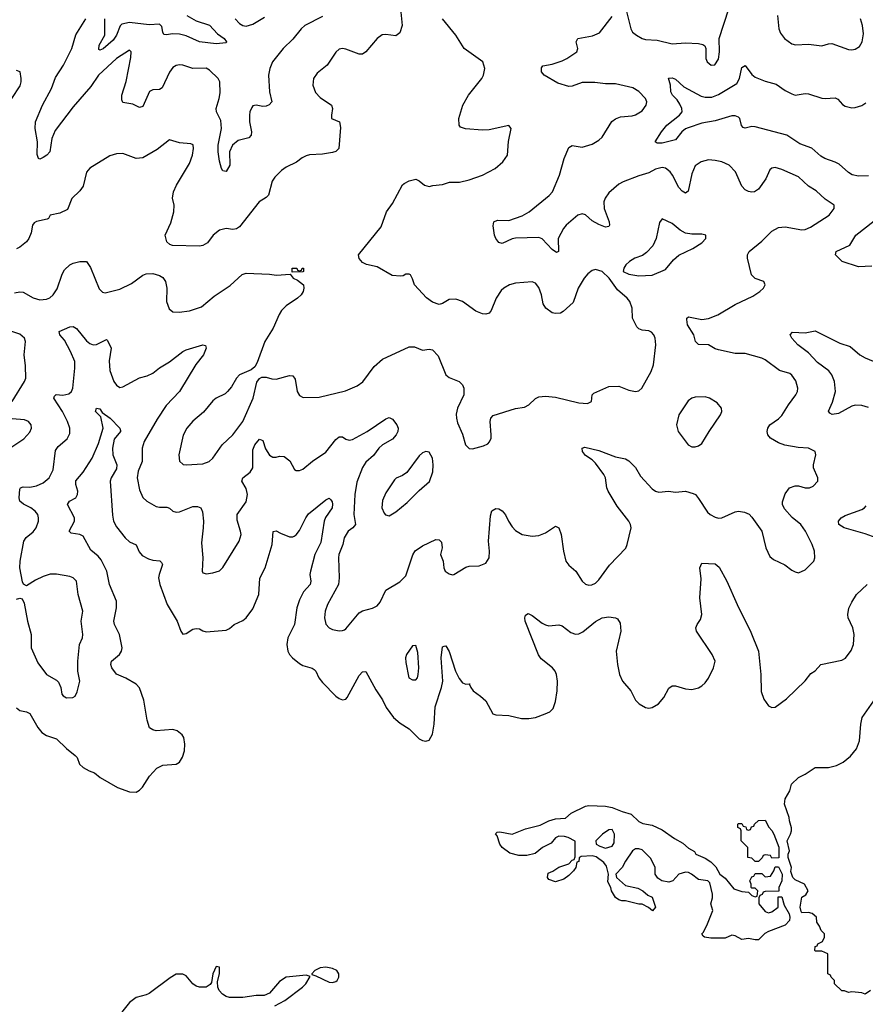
# Model space of a CAD drawing. Header units: inches. Extents: x 1771504 to 1971212, y 471788 to 643615.
# Tile 377 of 587: x 1862489 to 1867572, y 590107 to 596024. Entities that reach past the tile are written whole.
import ezdxf

# ---------------------------------------------------------------- set-up
doc = ezdxf.new("R2010")
doc.units = ezdxf.units.IN
doc.header["$MEASUREMENT"] = 0
doc.layers.add('B8569', color=7, linetype='Continuous')

msp = doc.modelspace()

# ---------------------------------------------------------------- linework, layer by layer
at = {"layer": 'B8569', "color": 5}
for points, elevation in [([(1864779.1, 596070), (1864787.8, 595990), (1864774.6, 595945.4), (1864750, 595926.6), (1864690, 595935.1), (1864667.5, 595932.5), (1864637, 595910), (1864570, 595831.2), (1864550, 595817.6), (1864530, 595816.8), (1864450, 595847.6), (1864430, 595851.1), (1864410, 595846), (1864390, 595829.6), (1864337.6, 595750), (1864278, 595702), (1864255.3, 595670), (1864250.3, 595630), (1864267.2, 595587.2), (1864296.1, 595556.1), (1864362.4, 595510), (1864368.8, 595490), (1864362.4, 595450), (1864364, 595430), (1864410.8, 595410), (1864416.7, 595376.7), (1864407.7, 595250), (1864390, 595232.3), (1864370, 595225.6), (1864310, 595216.2), (1864231.7, 595211.7), (1864210, 595205.1), (1864186.5, 595193.5), (1864152.9, 595167.1), (1864090, 595138.5), (1864062.5, 595117.5), (1864022.5, 595077.5), (1864006.5, 595053.5), (1863984.9, 594970), (1863970, 594955.1), (1863928.7, 594930), (1863810, 594779.5), (1863792.9, 594767.1), (1863770, 594763), (1863730, 594768.2), (1863690, 594759.7), (1863652.7, 594730), (1863617.8, 594682.3), (1863590, 594667.6), (1863570, 594663.6), (1863407.6, 594667.6), (1863392.3, 594672.3), (1863374, 594690), (1863363.7, 594730), (1863397.4, 594802.6), (1863416, 594870), (1863417.7, 594910), (1863408.2, 594951.8), (1863412.8, 594990), (1863431.1, 595030), (1863510, 595159.1), (1863527.2, 595210), (1863534.7, 595250), (1863531.2, 595271.2), (1863518.3, 595278.3), (1863450, 595284.2), (1863390, 595302.7), (1863315.9, 595244.1), (1863230, 595193.3), (1863189.8, 595189.8), (1863110, 595219.5), (1863070, 595218.7), (1863030, 595206.3), (1862910, 595131.3), (1862891.5, 595108.5), (1862870, 595024.5), (1862850, 594995.1), (1862801.6, 594950), (1862776.3, 594883.7), (1862730, 594860.5), (1862672, 594850), (1862662.8, 594830), (1862653.8, 594826.2), (1862589.3, 594810.7), (1862576.5, 594803.5), (1862565.7, 594790), (1862557.5, 594742.5), (1862543.1, 594710), (1862530, 594689.6), (1862490, 594657.6), (1862470, 594647.6)], 360), ([(1866130, 596097.3), (1866162.3, 595970), (1866172.9, 595950), (1866197, 595930), (1866230, 595911.3), (1866250, 595905.4), (1866320, 595900), (1866410, 595878.5), (1866490, 595884.4), (1866570, 595881.7), (1866595.6, 595875.6), (1866606.6, 595866.6), (1866613.4, 595850), (1866613, 595790), (1866620.5, 595770), (1866646, 595750), (1866667.2, 595752.8), (1866690, 595786), (1866695.3, 595830), (1866692.8, 595910), (1866751.3, 596088.7)], 340), ([(1862458.3, 594381.7), (1862490, 594388.8), (1862510, 594387), (1862570, 594351.7), (1862610, 594341.5), (1862650, 594343.6), (1862670, 594351.8), (1862690, 594370.3), (1862713.6, 594406.4), (1862744.5, 594495.5), (1862758.6, 594521.4), (1862789.8, 594550.2), (1862810, 594560.2), (1862850, 594571.7), (1862890.6, 594570), (1862915.6, 594535.6), (1862967, 594407), (1862986.5, 594386.5), (1863002.6, 594382.6), (1863090, 594405.2), (1863160.7, 594439.3), (1863230, 594488.5), (1863250, 594496.4), (1863290, 594498), (1863330, 594487.7), (1863350, 594474.8), (1863364.9, 594450), (1863372.7, 594410), (1863370.5, 594330), (1863386.7, 594286.7), (1863410, 594268.4), (1863447.3, 594267.3), (1863510, 594274.2), (1863581.7, 594298.3), (1863657.6, 594362.4), (1863753.5, 594426.5), (1863826.9, 594493.1), (1863850, 594500.3), (1863990, 594495.5), (1864032, 594488), (1864114, 594494), (1864132, 594470), (1864159.3, 594459.3), (1864194, 594430), (1864197.1, 594410), (1864192.7, 594390), (1864181.6, 594370), (1864159.1, 594350), (1864090, 594304), (1864063.6, 594276.4), (1864047.8, 594252.2), (1864011.6, 594170), (1863962.3, 594090), (1863916.1, 593963.9), (1863902, 593938), (1863879.6, 593920.4), (1863810.2, 593889.8), (1863792.4, 593870), (1863762.8, 593817.2), (1863739.1, 593790), (1863724.2, 593775.8), (1863670, 593749.7), (1863650, 593733), (1863593.7, 593666.3), (1863529.4, 593610.6), (1863493.4, 593570), (1863472.4, 593527.6), (1863444.6, 593410), (1863450.3, 593370.3), (1863471.8, 593351.8), (1863490, 593349.1), (1863590, 593354.9), (1863627, 593370), (1863649.7, 593390), (1863705.6, 593470), (1863770, 593528.7), (1863830, 593608.7), (1863893.1, 593750), (1863915.2, 593844.8), (1863930, 593867.3), (1863943.9, 593876.1), (1863970, 593875.5), (1864005.1, 593865.1), (1864030, 593863.6), (1864110, 593885.7), (1864130, 593883), (1864143.9, 593863.9), (1864157.1, 593790), (1864170, 593764.9), (1864193, 593753), (1864290, 593755.2), (1864446.6, 593793.4), (1864517, 593823), (1864552.1, 593847.9), (1864620.3, 593939.7), (1864670, 593984.6), (1864830, 594058), (1864862.7, 594057.3), (1864910, 594038), (1864950, 594043.8), (1864970, 594039.3), (1865003.7, 594003.7), (1865050.6, 593890), (1865070, 593873), (1865130, 593850.4), (1865150, 593830.7), (1865158, 593810), (1865158.3, 593770), (1865120.9, 593690), (1865113.3, 593653.3), (1865114.3, 593630), (1865121.1, 593601.1), (1865150, 593534), (1865168.1, 593470), (1865190, 593447.9), (1865210, 593445.8), (1865275.9, 593464.1), (1865303.8, 593476.2), (1865313.5, 593486.5), (1865322.2, 593510), (1865323.9, 593530), (1865316.3, 593610), (1865320.7, 593630), (1865335.4, 593644.6), (1865470, 593686.9), (1865523.8, 593696.2), (1865549.7, 593710.3), (1865590, 593747.7), (1865610, 593758.4), (1865650, 593761.7), (1865710, 593754.9), (1865850, 593721.7), (1865902, 593718), (1865925.2, 593730), (1865929.3, 593770), (1865939.5, 593780.5), (1866030, 593819.6), (1866090, 593822), (1866150, 593798), (1866189.6, 593790.4), (1866210, 593793.4), (1866229.3, 593810), (1866285.4, 593910), (1866299.1, 593950), (1866313, 594070), (1866309.6, 594110), (1866300.7, 594130), (1866286.3, 594146.3), (1866270, 594153.3), (1866230, 594157.4), (1866210, 594166.3), (1866198.4, 594178.4), (1866173.3, 594230), (1866169.7, 594290), (1866156.3, 594330), (1866140.7, 594350), (1866081.3, 594401.3), (1866031.6, 594471.6), (1865990, 594511.6), (1865950, 594522.4), (1865930, 594516.9), (1865903.7, 594496.3), (1865881.7, 594470), (1865845.3, 594410), (1865815, 594325), (1865756.4, 594270), (1865739.1, 594260.9), (1865710, 594258), (1865690, 594263.4), (1865650.8, 594290), (1865636.4, 594316.5), (1865626.2, 594370), (1865610, 594414.5), (1865590, 594440.7), (1865570, 594449.6), (1865470, 594440.4), (1865434, 594430), (1865399.1, 594410), (1865383.7, 594396.3), (1865353.7, 594350), (1865323.8, 594276.2), (1865310, 594260.7), (1865290, 594254), (1865270, 594256.2), (1865230, 594271.8), (1865150, 594329.7), (1865110, 594344.2), (1865070, 594342), (1865030, 594319), (1865010, 594313.2), (1864970, 594326), (1864933.4, 594353.4), (1864862, 594430), (1864850, 594466), (1864838, 594490), (1864830, 594495.3), (1864810, 594494), (1864794.8, 594485.2), (1864777.3, 594482.7), (1864727.5, 594487.5), (1864638, 594538), (1864573.8, 594553.8), (1864550, 594565.2), (1864529.5, 594589.5), (1864526, 594610), (1864660.9, 594779.1), (1864694.5, 594870), (1864730, 594918.8), (1864790, 595031.3), (1864800.2, 595039.8), (1864830, 595054.8), (1864870, 595066), (1864890, 595056), (1864922, 595030), (1864950, 595021), (1864972.1, 595027.9), (1865030, 595034.6), (1865073, 595047), (1865132, 595048), (1865190, 595061.1), (1865270.6, 595089.4), (1865347.3, 595130), (1865394, 595170), (1865420.5, 595210), (1865427.1, 595292.9), (1865442.7, 595370), (1865430, 595389), (1865310, 595362.6), (1865270, 595359.7), (1865167.8, 595367.8), (1865138.4, 595378.4), (1865129.7, 595389.7), (1865128.5, 595430), (1865152.1, 595510), (1865186.4, 595570), (1865267.4, 595670), (1865277.6, 595690), (1865285.4, 595730), (1865273.3, 595770), (1865161.5, 595850), (1865110, 595931.5), (1865029.6, 596030)], 360), ([(1862470, 592541.6), (1862490, 592547.7), (1862504, 592544), (1862516.9, 592516.9), (1862535.3, 592410), (1862557.4, 592330), (1862558.4, 592250), (1862598.4, 592158.4), (1862650.6, 592090), (1862710, 592055.8), (1862722.8, 592042.7), (1862736.4, 592010), (1862743, 591970), (1862750, 591960.7), (1862770, 591948.4), (1862808, 591950), (1862821.5, 591958.5), (1862835.3, 591984.7), (1862851.3, 592048.7), (1862838, 592110), (1862838.7, 592170), (1862848.8, 592270), (1862866.6, 592310), (1862868.7, 592330), (1862858, 592410), (1862867.6, 592470), (1862840.4, 592570), (1862829.8, 592649.8), (1862810.8, 592670.8), (1862790, 592678), (1862710, 592693), (1862671.3, 592691.3), (1862630, 592677.7), (1862584.6, 592655.4), (1862530, 592621.2), (1862512, 592632), (1862505.1, 592645.1), (1862489.8, 592730), (1862491, 592771), (1862513.5, 592890), (1862528, 592912), (1862570, 592946), (1862587.8, 592970), (1862602.2, 593010), (1862602.7, 593030), (1862597.6, 593050), (1862582.6, 593070), (1862555.8, 593090), (1862511.7, 593111.7), (1862490.9, 593130), (1862485.5, 593150), (1862490, 593202.8), (1862494.5, 593210), (1862510, 593216.9), (1862550, 593214.7), (1862590, 593222), (1862630, 593240.2), (1862665.3, 593270), (1862690, 593319.1), (1862704.7, 593435.3), (1862721.3, 593458.7), (1862775.3, 593504.7), (1862790, 593538), (1862790.8, 593570), (1862775.5, 593610), (1862745.6, 593670), (1862694.3, 593750), (1862698.3, 593761.7), (1862708.9, 593771.1), (1862748.2, 593768.2), (1862785.3, 593774.7), (1862799.7, 593790), (1862807.8, 593810), (1862821.4, 593930), (1862820.2, 593970), (1862795.2, 594030), (1862757.4, 594097.4), (1862731.3, 594130), (1862726.6, 594150), (1862790, 594178.2), (1862810, 594181.2), (1862830, 594169.2), (1862890, 594093.8), (1862910, 594077.4), (1862930, 594069.3), (1862950, 594072.5), (1863010, 594102.6), (1863017.1, 594097.1), (1863039.3, 594050), (1863026.2, 593973.9), (1863030, 593915.5), (1863054.5, 593850), (1863070, 593827.6), (1863090, 593814), (1863110, 593816.9), (1863210, 593871.1), (1863255.3, 593884.7), (1863290, 593900.7), (1863330, 593931.3), (1863390, 593968), (1863470, 594030.3), (1863490, 594040.3), (1863590, 594070.3), (1863606.4, 594066.4), (1863610.5, 594050), (1863592.9, 594010), (1863547.4, 593952.6), (1863450.3, 593790), (1863370, 593706.3), (1863315.9, 593624.1), (1863238, 593490), (1863225.6, 593450), (1863225.5, 593370), (1863201.1, 593310), (1863195, 593270), (1863210, 593198.8), (1863230, 593153), (1863253, 593130), (1863310, 593099.5), (1863330, 593094.6), (1863373.9, 593093.9), (1863390, 593088.4), (1863410, 593070.4), (1863430, 593065.3), (1863450, 593067.4), (1863530, 593098.5), (1863558.7, 593098.7), (1863577.1, 593090), (1863587.4, 593067.4), (1863592.9, 593010), (1863592.6, 592970), (1863581.3, 592881.3), (1863590.4, 592789.6), (1863586.4, 592710), (1863590, 592701), (1863597.3, 592697.3), (1863610, 592694), (1863650, 592699.3), (1863690, 592713), (1863710, 592732.7), (1863807.9, 592890), (1863819.3, 592930), (1863817.2, 592950), (1863796.6, 593016.6), (1863797.2, 593050), (1863850, 593127.2), (1863859.1, 593170), (1863850, 593207.3), (1863824.7, 593250), (1863831.1, 593270), (1863875.3, 593304.7), (1863889.8, 593330), (1863890, 593438.8), (1863902.8, 593470), (1863930, 593502.4), (1863950, 593494.8), (1863965.8, 593445.8), (1863990, 593406.3), (1864010, 593394.3), (1864030, 593394.6), (1864050, 593401.1), (1864078.2, 593398.2), (1864112.6, 593372.6), (1864141.4, 593321.4), (1864150, 593315.5), (1864170, 593314.9), (1864190, 593322.4), (1864248.9, 593371.1), (1864330, 593425.7), (1864390, 593501.1), (1864410, 593517.6), (1864430, 593517.6), (1864450, 593502.6), (1864470, 593496.5), (1864490, 593501.2), (1864577.7, 593550), (1864690, 593625.7), (1864710, 593632.7), (1864730, 593624), (1864755.5, 593590), (1864763.1, 593570), (1864761.1, 593550), (1864751.4, 593530), (1864730, 593504.2), (1864669.1, 593470), (1864648.2, 593450), (1864614.8, 593405.2), (1864570, 593364.4), (1864550, 593333.3), (1864515, 593245), (1864502.5, 593170), (1864498.3, 593050), (1864507.3, 592990), (1864491.5, 592970), (1864463.2, 592950), (1864439.7, 592910), (1864431.1, 592870), (1864407.6, 592810), (1864404.5, 592790), (1864410.2, 592670.2), (1864404.8, 592630), (1864339.6, 592510), (1864324.2, 592470), (1864321.1, 592430), (1864330, 592391), (1864348.8, 592368.8), (1864370, 592359.5), (1864410, 592352.4), (1864430, 592352.7), (1864441.7, 592358.3), (1864450, 592363), (1864530, 592458.7), (1864550, 592471.7), (1864610, 592487), (1864638, 592502), (1864655.8, 592524.2), (1864690, 592595.5), (1864774, 592646), (1864810, 592682.8), (1864851.2, 592808.8), (1864867.1, 592832.9), (1864910, 592861.5), (1864990, 592900.5), (1865010, 592899.1), (1865023.4, 592883.4), (1865027.7, 592850), (1865019.1, 592810), (1865034.8, 592770), (1865038.8, 592730), (1865046.8, 592710), (1865070, 592694.8), (1865090, 592688), (1865098, 592690), (1865170, 592733.4), (1865190, 592739.1), (1865250, 592742), (1865290, 592757.3), (1865311.5, 592790), (1865313, 592830), (1865307.1, 592890), (1865318, 593042), (1865327.3, 593072.7), (1865350, 593086.8), (1865370, 593084.9), (1865390, 593073.4), (1865408.8, 593048.8), (1865427, 593010), (1865450, 592975.8), (1865470, 592953.7), (1865510, 592930.3), (1865570, 592920.9), (1865610, 592924.2), (1865650, 592941.3), (1865710, 592980.5), (1865730, 592970.7), (1865744.2, 592930), (1865757.3, 592830), (1865772, 592770), (1865790, 592746.4), (1865832.2, 592710), (1865870, 592650.4), (1865890, 592632.2), (1865910, 592626), (1865927.4, 592627.4), (1865950, 592638.9), (1865970, 592658.9), (1866034.1, 592745.9), (1866132.3, 592847.7), (1866141.3, 592870), (1866164, 592970), (1866160.4, 592990), (1866149.7, 593010), (1866080.8, 593100.8), (1866025.8, 593190), (1866017.3, 593210), (1866010.6, 593270), (1865999.3, 593290), (1865950, 593359.7), (1865930, 593379.7), (1865890, 593404.5), (1865872.7, 593430), (1865869.2, 593450), (1865885.6, 593454.4), (1865970, 593434.3), (1866070, 593397.6), (1866130, 593384.4), (1866150, 593374), (1866190, 593332.4), (1866220.7, 593280.7), (1866290, 593204.9), (1866310, 593190.4), (1866330, 593184.9), (1866389.6, 593190.3), (1866430, 593184), (1866490, 593190.3), (1866537.6, 593177.6), (1866550.2, 593170.2), (1866570, 593146.4), (1866623.8, 593063.8), (1866638.4, 593050), (1866670, 593033.6), (1866690, 593029.2), (1866710, 593031.3), (1866790, 593065.8), (1866810, 593070.2), (1866845.1, 593065.1), (1866872.9, 593052.9), (1866890, 593035.5), (1866950.3, 592950), (1866974.4, 592850), (1866998.4, 592798.4), (1867020.9, 592780.9), (1867088.5, 592748.5), (1867130, 592716), (1867150, 592706), (1867170, 592701), (1867210, 592718), (1867262, 592770), (1867269.1, 592790.9), (1867266, 592830), (1867251.6, 592870), (1867212.1, 592950), (1867184.4, 592990), (1867131.7, 593031.6), (1867085.6, 593085.6), (1867073.7, 593110), (1867073.9, 593126.1), (1867090, 593174.8), (1867117, 593210), (1867150, 593222.7), (1867170, 593223.2), (1867210, 593211.8), (1867235.3, 593210), (1867258.6, 593221.4), (1867286, 593250), (1867286, 593270), (1867260.5, 593330), (1867260.5, 593350), (1867273.6, 593410), (1867269.5, 593429.5), (1867230, 593449.6), (1867167.3, 593452.7), (1867087.7, 593467.7), (1867050, 593480.5), (1867000.9, 593510), (1866985.1, 593530), (1866981.6, 593550), (1866985.6, 593570), (1866997, 593590), (1867050, 593625.3), (1867070, 593644.9), (1867109.9, 593710.1), (1867154.5, 593770), (1867163.9, 593790), (1867166.4, 593810), (1867154.1, 593854.1), (1867130, 593888.2), (1867117.4, 593897.4), (1867056.8, 593916.8), (1866970, 593979.8), (1866950, 593989.8), (1866850, 594018.7), (1866790, 594017.6), (1866690, 594040.4), (1866670, 594045.7), (1866630, 594070.9), (1866570, 594073), (1866551.5, 594090), (1866541.8, 594130), (1866502.8, 594190), (1866498.4, 594221.6), (1866499.5, 594230), (1866510, 594238.4), (1866590, 594221.6), (1866630, 594229.3), (1866684.5, 594250), (1866790, 594313.4), (1866896.6, 594363.4), (1866937.2, 594390), (1866959, 594410), (1866969, 594430), (1866962, 594450), (1866910, 594469.5), (1866887, 594490), (1866862.7, 594590), (1866863.9, 594610), (1866874.3, 594630), (1866950, 594693.6), (1867010, 594752.9), (1867050, 594774.6), (1867090, 594778.5), (1867190, 594761.6), (1867210, 594763.2), (1867243.1, 594776.9), (1867353.6, 594850), (1867383.7, 594890), (1867385.2, 594910), (1867330, 594946), (1867276, 594996), (1867230, 595022.7), (1867170, 595079.2), (1867070, 595124.5), (1867030, 595135.1), (1867010, 595132), (1866998.7, 595121.3), (1866973.1, 595066.9), (1866930, 595006), (1866906, 594990), (1866890, 594986.6), (1866870, 594990.8), (1866850, 595000.9), (1866830, 595023.5), (1866792, 595110), (1866753.3, 595150), (1866709.8, 595169.8), (1866670, 595178.7), (1866630, 595180.9), (1866584.9, 595170), (1866550, 595145.6), (1866530, 595098), (1866506.3, 594993.7), (1866490, 594982), (1866470, 594993.5), (1866450, 595016.4), (1866413.7, 595090), (1866399, 595110), (1866370, 595132.2), (1866350, 595135.2), (1866310, 595125.7), (1866270, 595103.7), (1866210, 595086.5), (1866117, 595050), (1866090, 595035), (1866030, 594983.5), (1866008, 594952), (1866000.2, 594930), (1866001.3, 594890), (1866031.9, 594810), (1866034, 594790), (1866030, 594782), (1866010, 594776.4), (1865970, 594793), (1865930, 594815.7), (1865890, 594850.7), (1865870, 594857.1), (1865843.1, 594850), (1865773.1, 594790), (1865758.5, 594770), (1865726.3, 594710), (1865728.1, 594631.9), (1865714.9, 594625.1), (1865690, 594642), (1865630, 594706.6), (1865610, 594714.7), (1865470, 594710.6), (1865450, 594706.1), (1865390, 594679.8), (1865370, 594685.1), (1865351.1, 594710), (1865343.5, 594730), (1865334, 594786), (1865339.3, 594810), (1865361.7, 594818.3), (1865430, 594818.2), (1865510, 594845.2), (1865550.5, 594869.5), (1865672.5, 594967.5), (1865690.6, 594990), (1865732.9, 595090), (1865761.7, 595190), (1865790, 595256), (1865810, 595267.3), (1865870, 595258), (1865930, 595276.5), (1865970, 595300.3), (1865990, 595318), (1866048.2, 595411.8), (1866070, 595428.8), (1866100.3, 595439.7), (1866170, 595446.2), (1866190, 595452.6), (1866230, 595476.9), (1866255.1, 595510), (1866258.3, 595530), (1866251.2, 595550), (1866210, 595592.6), (1866174, 595614), (1866070, 595638.5), (1866010, 595639.2), (1865946.1, 595646.1), (1865870, 595646.6), (1865810, 595624), (1865790, 595622.3), (1865722.8, 595642.8), (1865642, 595690), (1865626.3, 595710), (1865624.9, 595735.1), (1865634, 595746), (1865690, 595756.2), (1865750, 595776.3), (1865778, 595790), (1865836.9, 595830), (1865844.7, 595850), (1865834.7, 595890), (1865843.7, 595910), (1865932.5, 595927.5), (1865974.6, 595945.4), (1866050, 596042.4)], 340), ([(1864310, 596042.2), (1864203.6, 595990), (1864180.6, 595970), (1864130, 595907.6), (1864072.8, 595850), (1864008.7, 595770), (1863991.8, 595730), (1863984.2, 595690), (1863990.2, 595590), (1864004.2, 595530), (1863988.4, 595511.6), (1863970, 595504), (1863950, 595502.3), (1863910, 595509.8), (1863890, 595506), (1863883.4, 595496.6), (1863872.6, 595470), (1863870.2, 595450), (1863870.3, 595410), (1863882.3, 595350), (1863881.1, 595330), (1863865.5, 595314.5), (1863801.4, 595298.6), (1863769.1, 595270), (1863751.1, 595228.9), (1863751.6, 595150), (1863730, 595112.7), (1863710, 595116), (1863703, 595130), (1863690, 595173.2), (1863681.7, 595230), (1863681.6, 595270), (1863702.6, 595370), (1863697.8, 595417.8), (1863672.9, 595470), (1863669.8, 595489.8), (1863688.9, 595550), (1863694.6, 595585.4), (1863691.7, 595650), (1863683, 595670), (1863630, 595720.5), (1863610, 595731.9), (1863530, 595730.9), (1863470, 595749.7), (1863450, 595753), (1863430, 595749.6), (1863410, 595736.2), (1863390, 595709.4), (1863346.4, 595613.6), (1863330, 595604.4), (1863290, 595601.7), (1863268.3, 595591.7), (1863230, 595501.6), (1863210, 595496.3), (1863170, 595516.4), (1863110, 595526), (1863102.5, 595542.5), (1863103.7, 595570), (1863130, 595653), (1863156.8, 595796.8), (1863159.3, 595830), (1863150, 595841.2), (1863070, 595789.8), (1862963.3, 595690), (1862917, 595623), (1862810, 595500.8), (1862702.5, 595357.5), (1862682.5, 595310), (1862670.2, 595229.8), (1862652.2, 595210), (1862630, 595196.3), (1862610, 595185.6), (1862601.2, 595190), (1862594.7, 595214.7), (1862596.1, 595290), (1862581.8, 595370), (1862584.6, 595410), (1862625.5, 595510), (1862679.6, 595610), (1862704.2, 595675.8), (1862752.2, 595750), (1862803.2, 595850), (1862827.5, 595932.5), (1862886.2, 596030)], 340), ([(1863494, 596050), (1863550, 596017.5), (1863630, 595990.2), (1863678, 595938), (1863718.7, 595910), (1863731.7, 595890), (1863730, 595884), (1863670, 595879.7), (1863570, 595891.5), (1863490, 595926.4), (1863450, 595937.3), (1863410, 595938.7), (1863370, 595932.6), (1863355.6, 595935.6), (1863348.7, 595948.7), (1863342.6, 595982.6), (1863330, 595997.3), (1863266.9, 595993.1), (1863150, 596007.8), (1863102.3, 595997.7), (1863092, 595988), (1863070.6, 595930), (1863050, 595901), (1862990, 595849.8), (1862970, 595840.5), (1862964.4, 595844.4), (1862966, 595870), (1863000.8, 595930), (1863000.6, 596030)], 320), ([(1863784, 596030), (1863810, 596002), (1863830, 595988.3), (1863850, 595984.7), (1863890, 595997.7), (1863960.8, 596039.2)], 340), ([(1867044.9, 596050), (1867051.8, 595970), (1867062, 595942), (1867086.7, 595910), (1867130, 595879.5), (1867152.9, 595872.9), (1867230, 595877.3), (1867310, 595866), (1867350, 595879.3), (1867370, 595881.3), (1867470, 595844.6), (1867490, 595842.6), (1867510, 595847), (1867536.3, 595863.7), (1867552.8, 595890), (1867561.1, 595938.9), (1867555, 595990), (1867542.5, 596030)], 340), ([(1862441.2, 595550), (1862492.5, 595627.5), (1862497.6, 595650), (1862498.7, 595670), (1862491.5, 595711.5), (1862470, 595719.5)], 360), ([(1867590, 595086.5), (1867530, 595083.7), (1867492.2, 595092.2), (1867470, 595106), (1867414.9, 595154.9), (1867390, 595168.8), (1867329.3, 595189.3), (1867304.4, 595204.4), (1867250, 595251.7), (1867178.6, 595278.6), (1867099.7, 595330), (1866910, 595380.2), (1866890, 595382.6), (1866850, 595372.8), (1866836.6, 595376.6), (1866827.7, 595387.7), (1866818, 595430), (1866810, 595438.5), (1866790, 595445.8), (1866770, 595445.5), (1866670, 595416.2), (1866590, 595402.4), (1866506.4, 595373.6), (1866490, 595367.3), (1866469.4, 595350.6), (1866430, 595302.6), (1866350, 595282.6), (1866321.2, 595281.2), (1866309.2, 595290), (1866346.6, 595350), (1866379.7, 595390), (1866455.8, 595450), (1866470.8, 595470), (1866468.2, 595490), (1866456.7, 595516.7), (1866441.5, 595541.5), (1866413.6, 595570), (1866403.2, 595590), (1866400.9, 595630), (1866388.2, 595671.8), (1866410, 595674.9), (1866430, 595666.4), (1866480.8, 595620.8), (1866585.2, 595565.2), (1866610, 595559.3), (1866650, 595559.2), (1866690, 595575.2), (1866798.8, 595641.1), (1866815.6, 595670), (1866830, 595736), (1866850, 595748), (1866890, 595693.7), (1866910, 595679), (1866970, 595654), (1867036.2, 595636.2), (1867090, 595599), (1867130, 595578.5), (1867150, 595571.4), (1867210, 595580.2), (1867230, 595578), (1867310, 595552.1), (1867329.8, 595550.2), (1867390, 595554.3), (1867405.9, 595545.9), (1867433.8, 595513.8), (1867450, 595503.6), (1867490, 595494), (1867510, 595495.6), (1867550, 595508.3), (1867575.1, 595524.9)], 320), ([(1867610, 594542), (1867530, 594538.4), (1867433.6, 594570), (1867392, 594610), (1867396, 594630), (1867479.3, 594670), (1867515.1, 594730), (1867624, 594816)], 320), ([(1862444.8, 593730), (1862518.5, 593850), (1862525.7, 593870), (1862524.7, 593944.7), (1862516.2, 594010), (1862523.6, 594090), (1862517.6, 594110), (1862490, 594135.1), (1862430, 594153.8)], 360), ([(1867590, 593694.1), (1867550, 593706.3), (1867510, 593707.5), (1867490, 593701.7), (1867410, 593656.5), (1867372.1, 593652.1), (1867359.5, 593659.5), (1867351.5, 593671.5), (1867374.7, 593725.3), (1867392.2, 593790), (1867387.4, 593850), (1867371.2, 593890), (1867353.3, 593913.3), (1867284.8, 593964.8), (1867230, 594022.3), (1867166, 594070), (1867129.6, 594110), (1867119.5, 594130), (1867134.5, 594145.5), (1867210, 594141.5), (1867270, 594154.9), (1867419.3, 594079.3), (1867480, 594060), (1867538.3, 594010), (1867570, 593991.3), (1867642.3, 593962.3)], 320), ([(1862470, 591889.1), (1862490, 591872.4), (1862530, 591863.9), (1862550, 591854), (1862597.3, 591770), (1862621.4, 591741.4), (1862650, 591723.2), (1862710, 591702.3), (1862770, 591643.6), (1862823.2, 591603.2), (1862833.8, 591590), (1862849.3, 591550), (1862870.3, 591530), (1862906, 591510), (1862938.3, 591498.3), (1862972.9, 591470), (1863077.6, 591410), (1863150, 591383.1), (1863190, 591382.6), (1863210, 591394.3), (1863227.2, 591412.8), (1863270, 591479), (1863314, 591526), (1863350, 591544.1), (1863430, 591550.3), (1863450, 591563.1), (1863467.4, 591592.6), (1863478.8, 591630), (1863482.2, 591670), (1863476.1, 591710), (1863466.5, 591726.5), (1863436.2, 591750), (1863410, 591759.2), (1863310, 591751.1), (1863290, 591755.8), (1863270, 591769.6), (1863254.6, 591814.6), (1863234.7, 591934.7), (1863209.8, 592009.8), (1863190, 592031), (1863127.2, 592067.2), (1863071.2, 592091.2), (1863043.5, 592130), (1863036.1, 592150), (1863041.1, 592170), (1863089.7, 592210), (1863101.5, 592230), (1863104.2, 592250), (1863089.8, 592330), (1863058.2, 592390), (1863054.1, 592410), (1863071.2, 592490), (1863070.6, 592530), (1863028.2, 592630), (1863013.4, 592710), (1862978.1, 592778.1), (1862959.8, 592799.8), (1862916.8, 592836.8), (1862870, 592920.7), (1862850, 592931.3), (1862798.8, 592938.8), (1862785.7, 592950), (1862818.2, 593010), (1862819.2, 593030), (1862776.4, 593110), (1862787.6, 593130), (1862826.3, 593150), (1862837.4, 593170), (1862839.3, 593190), (1862826.2, 593230), (1862826.9, 593253.1), (1862870, 593304.4), (1862925.6, 593390), (1862963.6, 593476.4), (1862991.3, 593570), (1862976.8, 593636.8), (1862944.7, 593670), (1862950, 593690.5), (1862970, 593684.9), (1862984.2, 593664.2), (1863032.1, 593630), (1863090.4, 593570), (1863094.7, 593554.7), (1863095.3, 593550), (1863057.6, 593502.4), (1863047.1, 593450), (1863049.4, 593410), (1863072.8, 593350), (1863070, 593325.4), (1863038.5, 593270), (1863032.1, 593250), (1863046.3, 593046.3), (1863053.6, 593010), (1863070, 592976.5), (1863122.8, 592910), (1863150, 592886.6), (1863188.4, 592868.4), (1863206.4, 592826.4), (1863224.3, 592804.3), (1863263.8, 592783.8), (1863290, 592775.2), (1863331.2, 592771.2), (1863342, 592762), (1863347, 592750), (1863326.5, 592690), (1863324, 592670), (1863332.3, 592630), (1863376, 592510), (1863435.3, 592410), (1863457.1, 592350), (1863470, 592330.7), (1863490, 592335.5), (1863530, 592361.6), (1863550, 592365.5), (1863570, 592363), (1863590, 592350.6), (1863610, 592344.9), (1863730, 592356.4), (1863750, 592366.4), (1863778, 592390), (1863830, 592412.9), (1863850, 592429.1), (1863890, 592484.4), (1863927, 592570), (1863931.9, 592668.1), (1863964.8, 592730), (1864006.8, 592870), (1864012.3, 592947.7), (1864030, 592953.1), (1864057.4, 592937.4), (1864110, 592917.1), (1864130, 592916.5), (1864138.8, 592921.2), (1864150, 592927.9), (1864170, 592954.9), (1864208.1, 593030), (1864225.9, 593054.1), (1864330, 593138.9), (1864350, 593148.2), (1864359.4, 593139.4), (1864367.4, 593127.4), (1864370, 593112), (1864366.5, 593090), (1864327.1, 593032.9), (1864318.9, 593010), (1864298.6, 592881.4), (1864262.9, 592810), (1864236.8, 592710), (1864233.5, 592690), (1864238.1, 592650), (1864234.2, 592630), (1864194, 592586), (1864170, 592538), (1864155.7, 592490), (1864140.8, 592390), (1864100.9, 592310), (1864095.1, 592270), (1864100.1, 592230), (1864110.1, 592210), (1864128.9, 592190), (1864170, 592156), (1864190, 592143.8), (1864247.7, 592127.7), (1864259.6, 592119.6), (1864269.3, 592109.3), (1864286.8, 592070), (1864310, 592040.7), (1864390, 591958.8), (1864410, 591944.1), (1864430, 591937.3), (1864450, 591941.1), (1864457.2, 591950), (1864530, 592083.1), (1864550, 592104.4), (1864570, 592108), (1864630, 591996.4), (1864670, 591936.4), (1864692.4, 591890), (1864735.6, 591830), (1864776.6, 591796.6), (1864830, 591762.2), (1864890, 591702.7), (1864910, 591691.5), (1864930, 591689.1), (1864950, 591695.3), (1864971.2, 591730), (1864980.2, 591790), (1864986.1, 591893.9), (1865024.7, 592010), (1865031.7, 592050), (1865023, 592190), (1865030, 592254.8), (1865041, 592259), (1865050, 592260.4), (1865070, 592227.7), (1865109.4, 592110), (1865130, 592064.9), (1865150, 592038.8), (1865170, 592031.3), (1865194, 592034), (1865192, 592030), (1865201, 592010), (1865214, 591990), (1865259.8, 591959.8), (1865290.2, 591930.2), (1865333.7, 591853.7), (1865350, 591847.7), (1865430, 591842.3), (1865504.7, 591824.7), (1865550, 591823.8), (1865590, 591830.2), (1865648.2, 591851.8), (1865674.8, 591865.2), (1865695.7, 591884.3), (1865710, 591926), (1865718.9, 591990), (1865721.4, 592050), (1865716.3, 592090), (1865708.1, 592110), (1865691.7, 592130), (1865623.6, 592183.6), (1865607.3, 592207.3), (1865528, 592410), (1865526, 592430), (1865530, 592444.7), (1865545.1, 592454.9), (1865570, 592443.1), (1865630, 592397.4), (1865650, 592387.4), (1865670, 592382), (1865730, 592387.3), (1865750, 592382), (1865802, 592342), (1865830, 592331.5), (1865850, 592334), (1865874.6, 592345.4), (1865950, 592407.6), (1865990, 592428.8), (1866030, 592435.8), (1866070, 592430.4), (1866082.9, 592422.9), (1866097.6, 592397.6), (1866103.2, 592350), (1866074.7, 592230), (1866083.2, 592150), (1866095, 592090), (1866112.1, 592050), (1866161.8, 591990), (1866190, 591934.9), (1866213, 591913), (1866250, 591891.3), (1866270, 591887.5), (1866290, 591891.1), (1866328, 591912), (1866359.8, 591950), (1866390, 592006), (1866410, 592021.3), (1866430, 592021.1), (1866490, 592003.6), (1866530, 591999.5), (1866570, 592008.8), (1866590, 592020.9), (1866610, 592038.3), (1866630, 592067.2), (1866659.8, 592130), (1866669.8, 592170), (1866652.1, 592210), (1866556.9, 592350), (1866552.8, 592370), (1866560.5, 592390), (1866580.9, 592419.1), (1866588.9, 592450), (1866577.2, 592550), (1866584.7, 592664.7), (1866578, 592730), (1866590, 592758), (1866670, 592754.9), (1866693.9, 592733.9), (1866740.3, 592650), (1866800.8, 592510), (1866883.8, 592343.8), (1866928.8, 592228.8), (1866942.9, 592090), (1866946.2, 591986.2), (1866961, 591941), (1866990, 591900.7), (1867010, 591890.2), (1867030, 591893.6), (1867097.9, 591942.1), (1867210, 592050.4), (1867244.1, 592095.9), (1867270, 592110.5), (1867305.2, 592150), (1867430, 592174.7), (1867452.1, 592187.9), (1867487, 592233), (1867501.1, 592270), (1867505.2, 592330), (1867497.7, 592370), (1867469.4, 592430), (1867467, 592450), (1867473.2, 592486.8), (1867490, 592524.4), (1867519.3, 592570), (1867583.1, 592630)], 320), ([(1862430, 593448.2), (1862514.3, 593505.7), (1862550, 593546), (1862559.7, 593570), (1862558, 593590), (1862542.7, 593610), (1862518.5, 593618.5), (1862444.8, 593624.8)], 360), ([(1867636.3, 592910), (1867570, 592934.1), (1867443.7, 592970), (1867411.8, 592990), (1867411.6, 593010), (1867427.6, 593030), (1867450, 593043.6), (1867550, 593080.3), (1867567, 593090), (1867576.8, 593103.2)], 320), ([(1867602, 590190), (1867570, 590169), (1867550, 590175.3), (1867490, 590182), (1867470, 590178), (1867447.3, 590187.3), (1867430, 590188), (1867386, 590230), (1867386, 590250), (1867366, 590270), (1867362, 590282), (1867346, 590290), (1867346, 590410), (1867310, 590426), (1867270, 590426), (1867268, 590430), (1867270, 590454), (1867282, 590458), (1867286, 590470), (1867314.6, 590485.4), (1867326, 590510), (1867326, 590530), (1867306, 590550), (1867296.4, 590576.4), (1867280.4, 590600.4), (1867278, 590630), (1867252.9, 590652.9), (1867230, 590658), (1867190, 590656), (1867185.3, 590665.3), (1867180.4, 590690), (1867190, 590752), (1867214.6, 590765.4), (1867228, 590790), (1867206, 590830), (1867150, 590855.3), (1867135.3, 590870), (1867124.7, 590904.7), (1867128.7, 590930), (1867108, 590990), (1867108, 591010), (1867115.3, 591030), (1867102, 591090), (1867122, 591130), (1867128.7, 591150), (1867128.4, 591168.4), (1867115.3, 591210), (1867114, 591230), (1867087, 591310), (1867090, 591342), (1867118, 591390), (1867128.7, 591430), (1867169.4, 591470.6), (1867210, 591490.8), (1867270, 591530.7), (1867350, 591530.5), (1867398.4, 591541.6), (1867438, 591562), (1867482, 591598), (1867518, 591642), (1867536, 591690), (1867544.5, 591790), (1867552.7, 591830), (1867622, 591930)], 280), ([(1864022, 590098), (1864082, 590130), (1864189.7, 590210), (1864208.4, 590230), (1864234, 590274), (1864210, 590281.6), (1864090, 590269.8), (1864050, 590243.5), (1863990, 590174.8), (1863959, 590161), (1863910, 590159.9), (1863830, 590148.4), (1863750, 590148.9), (1863730, 590154.6), (1863708.2, 590168.2), (1863688.5, 590190), (1863679.2, 590210), (1863677.1, 590242.9), (1863690, 590292), (1863691, 590330), (1863670, 590334.5), (1863650.7, 590290), (1863642.3, 590237.7), (1863634.6, 590225.4), (1863610.3, 590209.7), (1863570.4, 590209.6), (1863550, 590216.4), (1863530, 590231.1), (1863490, 590277.8), (1863470, 590287.9), (1863430, 590287.6), (1863393.8, 590266.2), (1863267.3, 590172.7), (1863250, 590163.2), (1863190, 590147.4), (1863150, 590118.5), (1863062, 590010)], 320)]:
    msp.add_lwpolyline(points, dxfattribs=dict(at, elevation=elevation))
for points, elevation in [([(1866350, 594828), (1866334.8, 594805.2), (1866315.3, 594710), (1866294.9, 594665.1), (1866256, 594624), (1866232.5, 594607.5), (1866186.8, 594590), (1866153.4, 594570), (1866133, 594550), (1866120.5, 594530), (1866116, 594510), (1866150, 594494.9), (1866210, 594484.6), (1866290, 594489), (1866370, 594523.1), (1866418.9, 594581.1), (1866450, 594608), (1866536, 594650), (1866590, 594683.8), (1866612.3, 594710), (1866613.2, 594730), (1866590, 594735.6), (1866530, 594734.7), (1866490, 594741.3), (1866458.7, 594758.7), (1866410, 594798.4)], 360), ([(1864126, 594506), (1864126, 594530), (1864154, 594530), (1864158, 594518), (1864170, 594514), (1864182, 594518), (1864186, 594530), (1864194, 594530), (1864194, 594510), (1864190, 594509)], 360), ([(1866610, 593757.7), (1866550, 593756.4), (1866530, 593749.6), (1866507.1, 593732.9), (1866450.7, 593650), (1866436, 593590), (1866447.3, 593550), (1866507.7, 593470), (1866530, 593458), (1866550, 593457.3), (1866570, 593462.8), (1866590, 593478), (1866633.2, 593550), (1866702, 593650), (1866709.4, 593670), (1866706.6, 593690), (1866682.3, 593722.3), (1866636, 593750)], 360), ([(1864930, 593429.4), (1864910, 593420.9), (1864890, 593403.7), (1864816.5, 593303.5), (1864790, 593284.2), (1864751.7, 593268.3), (1864741.8, 593258.2), (1864690, 593180.9), (1864670, 593134), (1864666.3, 593090), (1864678.8, 593058.8), (1864688.3, 593048.3), (1864710, 593042), (1864750, 593066.7), (1864818, 593122), (1864890, 593194.9), (1864951.8, 593248.2), (1864972.7, 593307.3), (1864975.1, 593350), (1864969.6, 593389.6), (1864950, 593425.2)], 360), ([(1864870, 592264), (1864850, 592261.2), (1864814.4, 592210), (1864808.9, 592190), (1864810, 592162), (1864828.4, 592070), (1864850, 592056.3), (1864870, 592057.3), (1864879.5, 592070), (1864885.1, 592090), (1864887.8, 592130), (1864881.7, 592221.7)], 340), ([(1866910, 590754), (1866922, 590758), (1866926, 590790), (1866910, 590806), (1866890, 590806), (1866886, 590810), (1866886, 590830), (1866878, 590850), (1866890, 590874), (1866902, 590878), (1866910, 590894), (1866950, 590894), (1866970, 590874), (1867002, 590878), (1867022, 590910), (1867030, 590934), (1867050, 590934), (1867071.3, 590890), (1867071, 590850), (1867052, 590810), (1867052.7, 590787.3), (1866970, 590786), (1866958, 590782), (1866952, 590768), (1866938, 590762), (1866932.7, 590747.3), (1866932, 590710), (1866970, 590664), (1866990, 590657.3), (1867010, 590662.8), (1867048.7, 590690), (1867047.3, 590752.7), (1867070, 590754), (1867083.6, 590703.6), (1867114.9, 590650), (1867118.4, 590630), (1867115.5, 590610), (1867090, 590582.7), (1866990, 590545.6), (1866967.2, 590532.8), (1866930, 590495.3), (1866910, 590494), (1866870, 590502.7), (1866830, 590497.2), (1866790, 590519.3), (1866770, 590522), (1866730, 590505.2), (1866644.1, 590504.1), (1866606, 590510), (1866596.4, 590516.4), (1866589, 590530), (1866599.3, 590540.7), (1866624, 590590), (1866655.3, 590670), (1866644, 590710), (1866653.6, 590746.4), (1866653.2, 590770), (1866638, 590838), (1866626, 590850), (1866570, 590858), (1866528, 590890), (1866510, 590899), (1866490, 590902), (1866451.6, 590888.4), (1866414, 590850), (1866390, 590842), (1866349.3, 590849.3), (1866325.6, 590865.6), (1866308.7, 590890), (1866308, 590930), (1866283.1, 590983.1), (1866230, 591035.3), (1866210, 591042), (1866190, 591042), (1866172, 591030), (1866130, 590968), (1866111, 590930), (1866071.3, 590890), (1866076, 590870), (1866130, 590821), (1866205.4, 590805.4), (1866234, 590790), (1866263.6, 590763.6), (1866290, 590752), (1866311.3, 590690), (1866292, 590668), (1866268.9, 590688.9), (1866230, 590708.7), (1866210, 590709), (1866130, 590729.2), (1866109.1, 590729.1), (1866090, 590735.3), (1866070, 590749), (1866046, 590790), (1866041.2, 590810), (1866024.1, 590844.1), (1866029, 590890), (1866016.6, 590936.6), (1866000.2, 590960.2), (1865953.2, 590993.2), (1865930, 590999), (1865863.6, 590996.4), (1865852.7, 590987.3), (1865850, 590966), (1865838, 590962), (1865832, 590930), (1865818, 590910), (1865790, 590882), (1865759.8, 590860.2), (1865710, 590844), (1865670, 590858), (1865662, 590870), (1865665.2, 590894.8), (1865693.6, 590906.4), (1865730, 590931.3), (1865790, 590952), (1865810, 590974), (1865822, 590978), (1865827.3, 590992.7), (1865827.3, 591087.3), (1865786, 591110), (1865763.6, 591116.4), (1865730, 591118), (1865710, 591108), (1865683.5, 591076.5), (1865632, 591050), (1865586.4, 591013.6), (1865538, 591002), (1865490, 591001.2), (1865435.5, 591015.5), (1865389, 591050), (1865375.1, 591070), (1865359.3, 591119.3), (1865349.1, 591130.9), (1865359, 591141), (1865375.5, 591144.5), (1865450, 591130.3), (1865530, 591162.4), (1865617.1, 591182.9), (1865670, 591210.4), (1865710, 591222), (1865770, 591226), (1865804.1, 591255.9), (1865890, 591298), (1865910, 591302.4), (1866010, 591298), (1866050, 591290.5), (1866110, 591264.9), (1866164.7, 591250), (1866210, 591206), (1866234.4, 591194.4), (1866290, 591182.8), (1866350, 591154.8), (1866424.1, 591104.1), (1866475.2, 591075.2), (1866510, 591046), (1866544.7, 591024.7), (1866554, 591010), (1866610, 590984.7), (1866643.5, 590963.5), (1866674, 590934), (1866698, 590890), (1866730, 590864.7), (1866782, 590802), (1866830, 590784.7), (1866870, 590782), (1866890, 590762)], 280), ([(1867010, 590986), (1867002, 591002), (1866970, 591006), (1866958, 591002), (1866952.7, 590987.3), (1866930, 590966), (1866910, 590966), (1866890, 590986), (1866866, 590990), (1866866, 591050), (1866826, 591090), (1866826, 591150), (1866822, 591162), (1866806, 591170), (1866806, 591190), (1866810, 591194), (1866830, 591194), (1866838, 591178), (1866852.7, 591172.7), (1866858, 591158), (1866870, 591154), (1866882, 591158), (1866887.3, 591172.7), (1866902, 591178), (1866906, 591190), (1866930, 591212), (1866970, 591214), (1866991.1, 591171.1), (1867010, 591152), (1867022, 591130), (1867051.1, 591051.1), (1867052.7, 590987.3)], 280), ([(1866050, 591158), (1866030, 591155.3), (1865992, 591130), (1865952, 591090), (1865954, 591070), (1865976.9, 591056.9), (1866010, 591046), (1866050, 591058), (1866062, 591078), (1866064, 591130)], 280), ([(1864330, 590329.7), (1864294.1, 590325.9), (1864263, 590310), (1864244.7, 590290), (1864246, 590286), (1864270, 590279.3), (1864350, 590239.4), (1864370, 590238), (1864390, 590244.9), (1864397.4, 590250), (1864406.9, 590270), (1864408, 590290), (1864396.2, 590310), (1864370, 590321.7)], 320)]:
    msp.add_lwpolyline(points, close=True, dxfattribs=dict(at, elevation=elevation))

doc.saveas('drawing.dxf')
